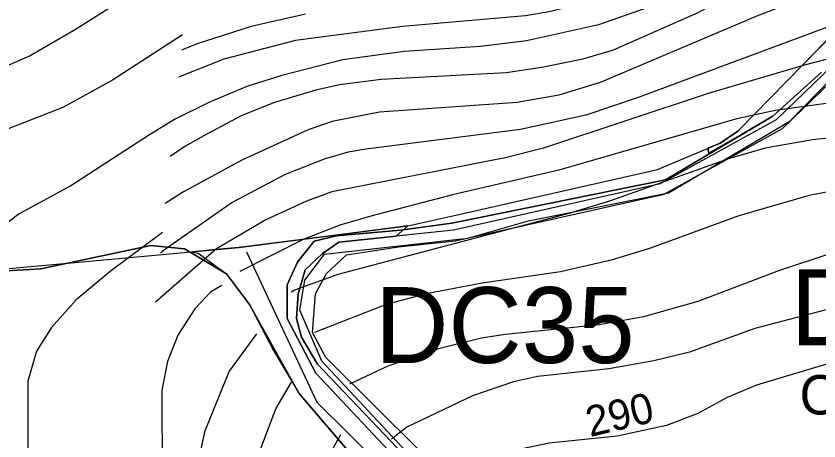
# Model space of a CAD drawing. Extents: x -1900516 to -575031, y -3809306 to -1157387.
# Drawn here: x -579252.3 to -578987.9, y -1159297.6 to -1159157.7 of the extents above; entities that cross this region are included whole.
import ezdxf

# ---------------------------------------------------------------- set-up
doc = ezdxf.new("R2010")
doc.units = 0
for name, color, linetype in [('01_OBVOD PÚ', 7, 'Continuous'), ('01_PARCELY_NÁVRH_PC', 7, 'Continuous'), ('01_PARCELY_NÁVRH_ŽP', 7, 'Continuous'), ('01_VRSTEVNICE', 7, 'Continuous'), ('02_KULTURY STAV', 7, 'Continuous'), ('03_PC_NÁVRH', 7, 'Continuous'), ('03_PC_POPIS_NÁVRH', 7, 'Continuous'), ('04_ZPF_OP_ORGAN', 7, 'Continuous'), ('06_ÚSES_IP', 7, 'Continuous')]:
    doc.layers.add(name, color=color, linetype=linetype)

msp = doc.modelspace()

# ---------------------------------------------------------------- linework, layer by layer
at = {"layer": '01_OBVOD PÚ'}
msp.add_lwpolyline([(-579272.95, -1159242.44), (-579242.57, -1159239.67), (-579212.55, -1159236.94), (-579178.96, -1159233.88), (-579123.28, -1159226.79), (-579107.53, -1159223.23), (-579041.08, -1159208.23), (-579020.43, -1159199.49), (-579014.61, -1159195.61), (-578993.07, -1159173.58), (-578966.32, -1159146.21)], dxfattribs=at)
at = {"layer": '01_PARCELY_NÁVRH_PC'}
for points in [[(-578980.3, -1159170.87), (-579002.02, -1159191.81), (-579040.17, -1159212.96), (-579108.23, -1159228.22), (-579127.1, -1159230.2), (-579145.97, -1159232.17), (-579151.52, -1159236), (-579157.07, -1159241.2), (-579159.42, -1159249.23), (-579159.91, -1159257.26), (-579158.28, -1159263.45), (-579153.05, -1159272.27), (-579122.3, -1159304.59)], [(-579119.1, -1159301.09), (-579150.26, -1159270.13), (-579154.67, -1159261.86), (-579153.65, -1159249.09), (-579150.08, -1159242.41), (-579143.47, -1159236.3), (-579126.31, -1159233.63), (-579107.66, -1159231.68), (-579038.91, -1159216.27), (-578999.92, -1159194.65), (-578977.74, -1159173.26)]]:
    msp.add_lwpolyline(points, dxfattribs=at)
at = {"layer": '01_PARCELY_NÁVRH_ŽP'}
for points in [[(-578987.06, -1159176.18), (-578995.06, -1159183.4), (-579003.06, -1159190.63), (-579013.41, -1159196.63), (-579024.11, -1159202.82), (-579024.47, -1159201.2), (-579020.43, -1159199.49), (-579014.61, -1159195.61), (-579003.84, -1159184.6), (-578993.07, -1159173.58), (-578979.7, -1159159.9)], [(-579122.3, -1159304.59), (-579153.05, -1159272.27), (-579158.28, -1159263.45), (-579159.91, -1159257.26), (-579159.42, -1159249.23), (-579157.07, -1159241.2), (-579151.52, -1159236), (-579145.97, -1159232.17), (-579127.1, -1159230.2), (-579123.28, -1159226.79), (-579151.12, -1159230.34), (-579178.96, -1159233.88), (-579186.53, -1159234.57), (-579194.1, -1159235.26), (-579192.05, -1159235.96), (-579182.99, -1159242.55), (-579175.45, -1159252.63), (-579167.58, -1159267.84), (-579159.22, -1159281.9), (-579146.34, -1159296.96), (-579134.7, -1159310.56)]]:
    msp.add_lwpolyline(points, dxfattribs=at)
at = {"layer": '01_VRSTEVNICE'}
for points in [[(-579028.95, -1158954.1), (-579028.59, -1158961.26), (-579021.18, -1158983.63), (-579007.48, -1159010.47), (-579004.96, -1159019.42), (-579003.42, -1159030.61), (-579002.72, -1159045.99), (-579003.01, -1159099.68), (-579005.24, -1159108.63), (-579007.12, -1159112.94), (-579010, -1159117.57), (-579015.45, -1159123.87), (-579030.55, -1159136.59), (-579045.65, -1159145.54), (-579054.32, -1159149.87), (-579061.59, -1159152.53), (-579076.69, -1159156.3), (-579084.52, -1159157.56), (-579125.07, -1159161.06), (-579160.3, -1159165.67), (-579183.91, -1159171.9), (-579198.8, -1159177.75)], [(-579015.13, -1158962.92), (-579008.88, -1158975.8), (-578994.76, -1159012.99), (-578991.82, -1159028.09), (-578991.54, -1159038.16), (-578993.5, -1159068.36), (-578993.36, -1159093.53), (-578994.34, -1159108.63), (-578996.85, -1159118.69), (-578999.08, -1159123.52), (-579003.42, -1159129.04), (-579009.18, -1159134.88), (-579017.96, -1159142.04), (-579027.19, -1159147.64), (-579036.7, -1159152.11), (-579060.47, -1159160.5), (-579084.24, -1159165.81), (-579099.34, -1159167.63), (-579124.51, -1159169.31), (-579144.64, -1159172.1), (-579164.78, -1159177.28), (-579176.26, -1159180.88), (-579188.83, -1159186.09), (-579200.15, -1159191.68)], [(-578909.33, -1159015.78), (-578918.97, -1159035.64), (-578926.52, -1159063.04), (-578929.74, -1159084.3), (-578931, -1159100.24), (-578929.88, -1159116.18), (-578925.26, -1159137.43), (-578924.57, -1159148.06), (-578925.4, -1159153.37), (-578928.84, -1159163.17), (-578931.36, -1159167.55), (-578936.22, -1159172.25), (-578942.88, -1159175.99), (-578950.29, -1159178.96), (-578963.71, -1159182.87), (-578972.66, -1159184.69), (-579002.31, -1159188.74), (-579014.89, -1159191.54), (-579073.61, -1159208.46), (-579108.57, -1159216.57), (-579135.42, -1159223.56), (-579145.66, -1159226.49), (-579157.79, -1159231.25), (-579178.62, -1159241.74)], [(-578950.01, -1159034.94), (-578952.39, -1159075.91), (-578953.23, -1159107.23), (-578952.81, -1159117.44), (-578953.65, -1159130.16), (-578955.33, -1159137.15), (-578959.38, -1159144.98), (-578964.54, -1159150.35), (-578969.87, -1159154.49), (-578981.61, -1159159.94), (-579047.05, -1159184.41), (-579064.67, -1159190.28), (-579086.2, -1159195.03), (-579137.09, -1159201.47), (-579142.98, -1159202.5), (-579150.8, -1159204.82), (-579163.66, -1159209.86), (-579181.14, -1159219.08), (-579204.21, -1159235.16), (-579204.77, -1159235.71)], [(-578965.67, -1159046.41), (-578966.23, -1159053.54), (-578966.23, -1159073.67), (-578965.11, -1159106.67), (-578966.79, -1159123.45), (-578968.47, -1159130.44), (-578971.69, -1159137.15), (-578975.18, -1159141.34), (-578981.19, -1159146.1), (-578988.6, -1159150.01), (-579008.18, -1159157.56), (-579059.91, -1159179.52), (-579073.61, -1159183.71), (-579087.32, -1159186.09), (-579132.62, -1159189.3), (-579142.69, -1159191.26), (-579148.19, -1159192.4), (-579156.11, -1159195.18), (-579177.78, -1159204.96), (-579197.22, -1159215.59), (-579203.16, -1159219.39)], [(-578976.02, -1159053.4), (-578977.28, -1159071.43), (-578977.28, -1159084.3), (-578978.68, -1159111.14), (-578979.65, -1159117.85), (-578981.75, -1159123.73), (-578985.67, -1159129.46), (-578990, -1159134.21), (-578996.85, -1159139.67), (-579027.75, -1159156.58), (-579055.72, -1159168.89), (-579065.64, -1159171.88), (-579079.21, -1159174.62), (-579090.95, -1159176.3), (-579132.06, -1159178.54), (-579145.76, -1159180.35), (-579153.59, -1159182.03), (-579167.15, -1159186.09), (-579177.92, -1159190.42), (-579189.67, -1159196.71), (-579196.78, -1159200.62), (-579201.55, -1159203.88)], [(-579194.76, -1159139.52), (-579198.38, -1159140.83), (-579216.01, -1159151.39), (-579232.49, -1159161.94), (-579247.63, -1159170.7), (-579275.05, -1159182.59), (-579281.49, -1159186.51), (-579288.34, -1159191.69), (-579296.32, -1159199.1), (-579305.27, -1159210.01), (-579310.31, -1159217.71), (-579318.98, -1159233.09), (-579331.57, -1159249.6), (-579339.26, -1159256.88), (-579349.47, -1159263.59), (-579357.31, -1159267.65), (-579366.26, -1159271.15), (-579372.98, -1159272.54), (-579380.81, -1159272.96), (-579394.24, -1159270.86), (-579403.2, -1159266.95), (-579408.65, -1159263.45)], [(-579156.95, -1159157), (-579174.84, -1159161.06), (-579193.02, -1159166.93), (-579197.84, -1159168.92)], [(-579197.47, -1159163.79), (-579220.54, -1159178.79), (-579236.86, -1159187.77), (-579254.91, -1159194.76), (-579271.14, -1159202.18), (-579277.57, -1159205.95), (-579288.48, -1159214.91), (-579295.2, -1159222.88), (-579301.21, -1159233.93), (-579305.27, -1159246.52), (-579308.35, -1159263.31), (-579311.28, -1159271.71), (-579314.22, -1159277.3), (-579318.56, -1159283.04), (-579325.13, -1159288.49), (-579331.85, -1159292.41), (-579340.8, -1159296.32), (-579351.99, -1159299.68), (-579360.95, -1159300.94), (-579366.54, -1159300.8), (-579376.61, -1159298.98), (-579393.54, -1159292.41)], [(-578968.47, -1159167.49), (-578993.08, -1159173.92), (-579024.4, -1159183.15), (-579078.65, -1159201.19), (-579091.23, -1159204.4), (-579141.57, -1159214.19), (-579148.34, -1159215.6), (-579156.67, -1159218.67), (-579170.09, -1159224.82), (-579186.31, -1159234.32), (-579206.44, -1159251.94)], [(-579200.15, -1159191.68), (-579208.32, -1159196.72), (-579234.24, -1159213.56), (-579251.29, -1159222.82), (-579268.34, -1159235.61), (-579274.91, -1159243.17), (-579281.35, -1159253.38), (-579284.84, -1159263.03), (-579285.96, -1159274.78), (-579283.86, -1159293.25), (-579284.29, -1159298.28), (-579286.24, -1159303.46), (-579290.72, -1159307.8), (-579298.55, -1159312.69), (-579327.09, -1159324.72), (-579348.08, -1159336.48), (-579352.55, -1159338.29), (-579359.27, -1159339.55), (-579368.22, -1159338.71), (-579377.17, -1159335.22), (-579381.79, -1159332.7)], [(-578958.68, -1159195.18), (-578990, -1159198.39), (-579005.66, -1159201.19), (-579017.41, -1159204.54), (-579056.56, -1159218.53), (-579070.26, -1159222.72), (-579146.32, -1159242.72), (-579160.58, -1159247.89), (-579161.75, -1159248.58)], [(-578972.66, -1159213.21), (-578991.12, -1159216.71), (-579014.33, -1159223.42), (-579043.69, -1159234.19), (-579056.28, -1159238.1), (-579073.06, -1159241.88), (-579098.78, -1159245.65), (-579117.24, -1159249.15), (-579130.38, -1159252.64), (-579154.02, -1159261.91)], [(-579204.1, -1159228.9), (-579221.33, -1159241.77), (-579232.52, -1159251.14), (-579240.64, -1159260.23), (-579245.53, -1159268.07), (-579248.47, -1159277.86), (-579248.47, -1159311.71), (-579250.15, -1159321.51), (-579253.93, -1159329.34), (-579260.22, -1159336.2), (-579266.66, -1159340.25), (-579273.37, -1159343.33), (-579295.2, -1159350.74), (-579311.98, -1159357.74), (-579318.42, -1159361.94), (-579338.56, -1159377.74), (-579341.36, -1159379.28), (-579345.56, -1159380.4), (-579352.55, -1159380.4), (-579359.55, -1159378.16), (-579372.7, -1159368.09), (-579383.19, -1159361.24)], [(-578985.25, -1159236.28), (-579000.91, -1159241.46), (-579027.75, -1159251.66), (-579045.65, -1159256.7), (-579060.19, -1159259.35), (-579091.23, -1159262.57), (-579098.98, -1159263.74), (-579113.17, -1159267.29), (-579129.82, -1159272.92), (-579142.55, -1159278.93)], [(-579184.51, -1159246.42), (-579188.25, -1159248.59), (-579193.39, -1159254.13), (-579199.03, -1159262.71), (-579202.39, -1159271.38), (-579204.35, -1159280.89), (-579204.21, -1159309.41), (-579206.16, -1159328.43), (-579211.88, -1159344.33), (-579216.89, -1159351.85)], [(-578978.82, -1159252.64), (-579009.02, -1159260.61), (-579030.55, -1159268.3), (-579042.3, -1159271.24), (-579057.12, -1159273.89), (-579080.6, -1159276.41), (-579088.44, -1159278.09), (-579102, -1159282.7), (-579123.67, -1159293.05), (-579128.7, -1159296.97)], [(-579173.17, -1159262.29), (-579182.11, -1159274.59), (-579190.22, -1159294.59), (-579193.58, -1159310.25), (-579195.12, -1159321.99), (-579196.24, -1159339.61), (-579197.92, -1159347.44), (-579200.23, -1159353.46), (-579203.51, -1159358.91), (-579205.74, -1159361.98), (-579215.53, -1159371.21), (-579219.2, -1159373.8)], [(-578983.57, -1159271.8), (-579008.46, -1159279.21), (-579018.1, -1159283.26), (-579027.75, -1159288.58), (-579038.1, -1159292.49), (-579054.32, -1159295.99), (-579076.69, -1159298.36), (-579090.39, -1159301.16), (-579099.9, -1159305.49), (-579104.66, -1159308.57), (-579112.54, -1159316.69)], [(-579221.59, -1159397.65), (-579218.33, -1159396.24), (-579210.64, -1159392.32), (-579201.83, -1159386.17), (-579197.08, -1159381.94), (-579193.16, -1159377.36), (-579187.29, -1159367.99), (-579185.33, -1159363.38), (-579182.11, -1159351.92), (-579178.48, -1159327.59), (-579172.61, -1159302.42), (-579166.73, -1159287.04), (-579161.56, -1159278.23)], [(-579145.48, -1159295.57), (-579153.03, -1159309.13), (-579158.07, -1159322.55), (-579161.14, -1159337.65), (-579163.24, -1159359.47), (-579165.76, -1159372.89), (-579172.33, -1159388.27), (-579180.72, -1159399.87), (-579191.34, -1159409.38), (-579199.73, -1159414.69), (-579208.12, -1159418.61), (-579224.42, -1159424.38)]]:
    msp.add_lwpolyline(points, dxfattribs=at)
at = {"layer": '02_KULTURY STAV'}
msp.add_lwpolyline([(-579272.95, -1159242.44), (-579242.57, -1159239.67), (-579212.55, -1159236.94), (-579178.96, -1159233.88), (-579123.28, -1159226.79), (-579107.53, -1159223.23), (-579041.08, -1159208.23), (-579020.43, -1159199.49), (-579014.61, -1159195.61), (-578993.07, -1159173.58), (-578966.32, -1159146.21)], dxfattribs=at)
at = {"layer": '03_PC_NÁVRH'}
msp.add_lwpolyline([(-579215.95, -1159443), (-579197.17, -1159431.39), (-579158.1, -1159403.48), (-579144.16, -1159382.97), (-579128.89, -1159358.02), (-579121.35, -1159334.32), (-579125.5, -1159322.44), (-579117.12, -1159313.8), (-579116.13, -1159309.29), (-579151.57, -1159271.29), (-579158.84, -1159254.47), (-579157.24, -1159244.6), (-579150.76, -1159236.03), (-579103.57, -1159230.86), (-579083.6, -1159225.15), (-579037.45, -1159215.89), (-578997.46, -1159192.24), (-578970.28, -1159164.33), (-578956.73, -1159145.48), (-578959.93, -1159136.11), (-578969.35, -1159116.37), (-578974.34, -1159098.37), (-578973.86, -1159084.91)], dxfattribs=at)
at = {"layer": '04_ZPF_OP_ORGAN'}
for points in [[(-579169.04, -1159446.99), (-579156.06, -1159428.15), (-579142.39, -1159412.25), (-579106.62, -1159353.29), (-579102.18, -1159333.62), (-579105.29, -1159323.85), (-579119.37, -1159311.73), (-579153.61, -1159275.3), (-579162.99, -1159257.22), (-579163.07, -1159246.17), (-579159.59, -1159238.72), (-579154.08, -1159231.75), (-579146.75, -1159230.03), (-579125.73, -1159228.22), (-579108.84, -1159225.82), (-579038.48, -1159211.55), (-579003.06, -1159190.63), (-578987.06, -1159176.18)], [(-578987.06, -1159176.18), (-579003.06, -1159190.63), (-579038.48, -1159211.55), (-579108.84, -1159225.82), (-579125.73, -1159228.22), (-579146.75, -1159230.03), (-579154.08, -1159231.75), (-579159.59, -1159238.72), (-579163.07, -1159246.17), (-579162.99, -1159257.22), (-579153.61, -1159275.3), (-579119.37, -1159311.73), (-579105.29, -1159323.85), (-579102.18, -1159333.62), (-579106.62, -1159353.29), (-579142.39, -1159412.25), (-579156.06, -1159428.15), (-579169.04, -1159446.99)], [(-579254.54, -1159463.78), (-579235.89, -1159452.25), (-579217.79, -1159443.43), (-579214.11, -1159442.56), (-579196.21, -1159436.02), (-579185.3, -1159428.79), (-579154.37, -1159406.71), (-579142.11, -1159391.36), (-579124.32, -1159359.32), (-579119.98, -1159346.29), (-579117.4, -1159334.25), (-579122.08, -1159322.8), (-579125.48, -1159318.76), (-579134.7, -1159310.56), (-579159.22, -1159281.9), (-579175.45, -1159252.63), (-579182.99, -1159242.55), (-579196.86, -1159234.31), (-579207.91, -1159233.24), (-579215.14, -1159234.78), (-579244.2, -1159240.96), (-579278.25, -1159242.89)], [(-579278.25, -1159242.89), (-579244.2, -1159240.96), (-579215.14, -1159234.78), (-579207.91, -1159233.24), (-579196.86, -1159234.31), (-579182.99, -1159242.55), (-579175.45, -1159252.63), (-579159.22, -1159281.9), (-579134.7, -1159310.56), (-579125.48, -1159318.76), (-579122.08, -1159322.8), (-579117.4, -1159334.25), (-579119.98, -1159346.29), (-579124.32, -1159359.32), (-579142.11, -1159391.36), (-579154.37, -1159406.71), (-579185.3, -1159428.79), (-579196.21, -1159436.02), (-579214.11, -1159442.56), (-579217.79, -1159443.43), (-579235.89, -1159452.25), (-579254.54, -1159463.78)]]:
    msp.add_lwpolyline(points, dxfattribs=at)
at = {"layer": '06_ÚSES_IP'}
for points in [[(-578986.38, -1159166.74), (-578993.07, -1159173.58), (-578998.46, -1159179.09), (-579003.84, -1159184.6), (-579009.22, -1159190.1), (-579014.61, -1159195.61), (-579020.43, -1159199.49), (-579024.47, -1159201.2), (-579024.11, -1159202.82), (-579018.76, -1159199.72), (-579013.41, -1159196.63), (-579008.24, -1159193.63), (-579003.06, -1159190.63), (-578995.06, -1159183.4), (-578987.06, -1159176.18)], [(-579176.37, -1159235.29), (-579153.27, -1159284.79), (-579109.65, -1159327.99), (-579117.56, -1159360.12), (-579147.69, -1159408.49), (-579191.14, -1159452.15), (-579205.53, -1159462.14)]]:
    msp.add_lwpolyline(points, dxfattribs=at)

# ---------------------------------------------------------------- texts
at = {"layer": '01_VRSTEVNICE'}
msp.add_text('290', height=10, rotation=13.3973, dxfattribs=at).set_placement((-579063.29, -1159296.33))
at = {"layer": '03_PC_POPIS_NÁVRH'}
for s, p in [('DC22', (-578997.17, -1159266.08)), ('DC35', (-579134.07, -1159271.93))]:
    msp.add_text(s, height=25, dxfattribs=at).set_placement(p)
at = {"layer": '04_ZPF_OP_ORGAN'}
msp.add_text('ORG3', height=13, dxfattribs=at).set_placement((-578994.23, -1159288.9))

doc.saveas('drawing.dxf')
